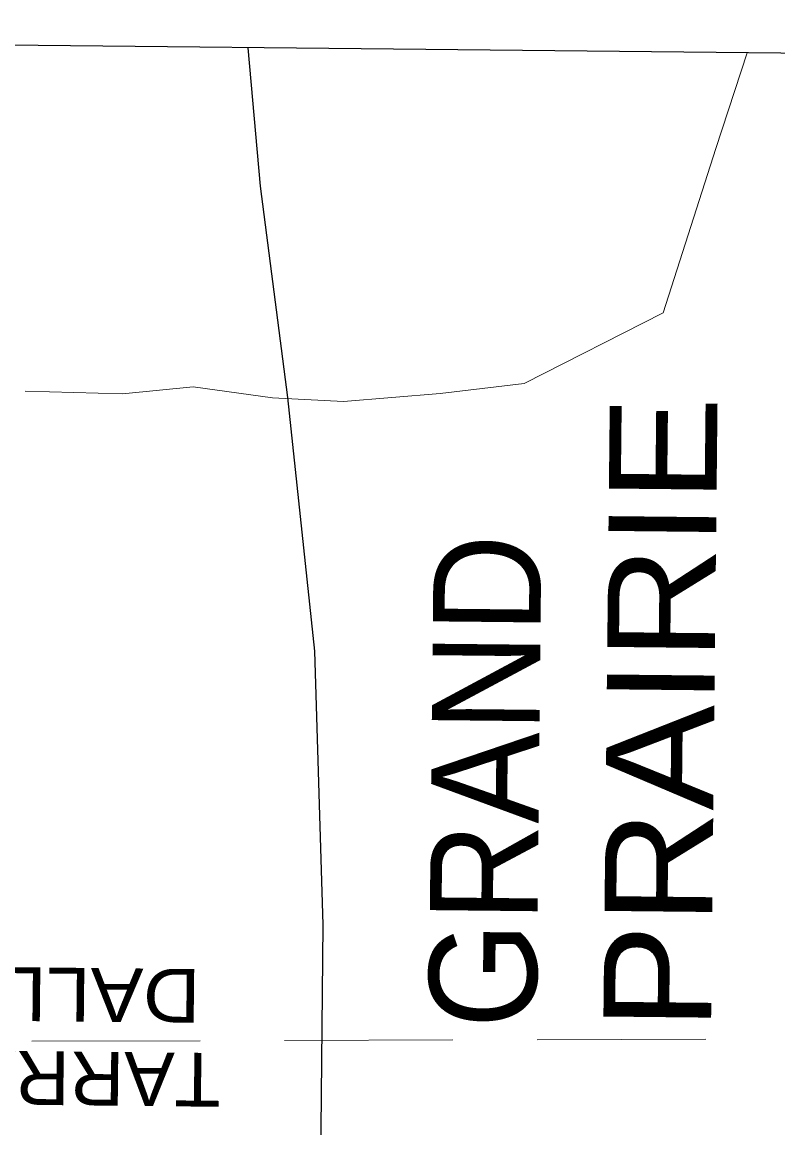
# Model space of a CAD drawing. Extents: x 2356576 to 2377878, y 6966390 to 6990634.
# Drawn here: x 2365886.9 to 2365982.5, y 6969120 to 6969259.9 of the extents above; entities that cross this region are included whole.
import ezdxf

# ---------------------------------------------------------------- set-up
doc = ezdxf.new("R2010")
doc.units = 0
doc.header["$LTSCALE"] = 7.1
doc.linetypes.add('MEDIUM_DASHED', pattern=[4.5, 3, -1.5])
doc.layers.add('19', color=7, linetype='Continuous', lineweight=13)
doc.layers.add('8', color=7, linetype='Continuous', lineweight=13)

msp = doc.modelspace()

# ---------------------------------------------------------------- linework, layer by layer
at = {"layer": '19', "linetype": 'MEDIUM_DASHED'}
msp.add_line((2365728.404, 6969130.515), (2366103.06, 6969131.614), dxfattribs=at)
at = {"layer": '19', "lineweight": 25}
for points in [[(2365597.072, 6968660.498), (2366217.375, 6968654.072), (2366223.585, 6969253.468), (2365603.282, 6969259.894)], [(2365915.489, 6969256.66), (2365917.015, 6969239.123), (2365920.491, 6969212.413), (2365923.907, 6969180.304), (2365924.96, 6969145.7), (2365924.559, 6969106.97), (2365925.286, 6969064.388), (2365926.535, 6969040.134)]]:
    msp.add_lwpolyline(points, dxfattribs=at)
at = {"layer": '19'}
msp.add_lwpolyline([(2365978.578, 6969256.006), (2365974.64, 6969243.894), (2365967.976, 6969223.11), (2365950.391, 6969214.172), (2365939.789, 6969212.902), (2365927.566, 6969211.92), (2365918.57, 6969212.373), (2365908.564, 6969213.737), (2365899.615, 6969212.87), (2365887.313, 6969213.205)], dxfattribs=at)
at = {"layer": '8', "linetype": 'MEDIUM_DASHED'}
msp.add_line((2365728.404, 6969130.515), (2366103.06, 6969131.614), dxfattribs=at)
at = {"layer": '8', "lineweight": 25}
for points in [[(2365597.072, 6968660.498), (2366217.375, 6968654.072), (2366223.585, 6969253.468), (2365603.282, 6969259.894)], [(2365915.489, 6969256.66), (2365917.015, 6969239.123), (2365920.491, 6969212.413), (2365923.907, 6969180.304), (2365924.96, 6969145.7), (2365924.559, 6969106.97), (2365925.286, 6969064.388), (2365926.535, 6969040.134)]]:
    msp.add_lwpolyline(points, dxfattribs=at)
at = {"layer": '8'}
msp.add_lwpolyline([(2365978.578, 6969256.006), (2365974.64, 6969243.894), (2365967.976, 6969223.11), (2365950.391, 6969214.172), (2365939.789, 6969212.902), (2365927.566, 6969211.92), (2365918.57, 6969212.373), (2365908.564, 6969213.737), (2365899.615, 6969212.87), (2365887.313, 6969213.205)], dxfattribs=at)

# ---------------------------------------------------------------- texts
at = {"layer": '19'}
for s, height, rotation, width, p in [('PRAIRIE', 13.62, 89.406, 1.1, (2365974.024, 6969132.319)), ('GRAND', 13.62, 89.406, 0.95, (2365951.945, 6969132.547)), ('DALLAS', 6.798, 179.406, 1.1, (2365909.509, 6969140.099)), ('TARRANT', 6.798, 179.406, 1.05, (2365912.071, 6969129.48))]:
    msp.add_text(s, height=height, rotation=rotation, dxfattribs=dict(at, width=width)).set_placement(p)
at = {"layer": '8'}
for s, height, rotation, width, p in [('PRAIRIE', 13.62, 89.406, 1.1, (2365974.024, 6969132.319)), ('GRAND', 13.62, 89.406, 0.95, (2365951.945, 6969132.547)), ('DALLAS', 6.798, 179.406, 1.1, (2365909.509, 6969140.099)), ('TARRANT', 6.798, 179.406, 1.05, (2365912.071, 6969129.48))]:
    msp.add_text(s, height=height, rotation=rotation, dxfattribs=dict(at, width=width)).set_placement(p)

doc.saveas('drawing.dxf')
